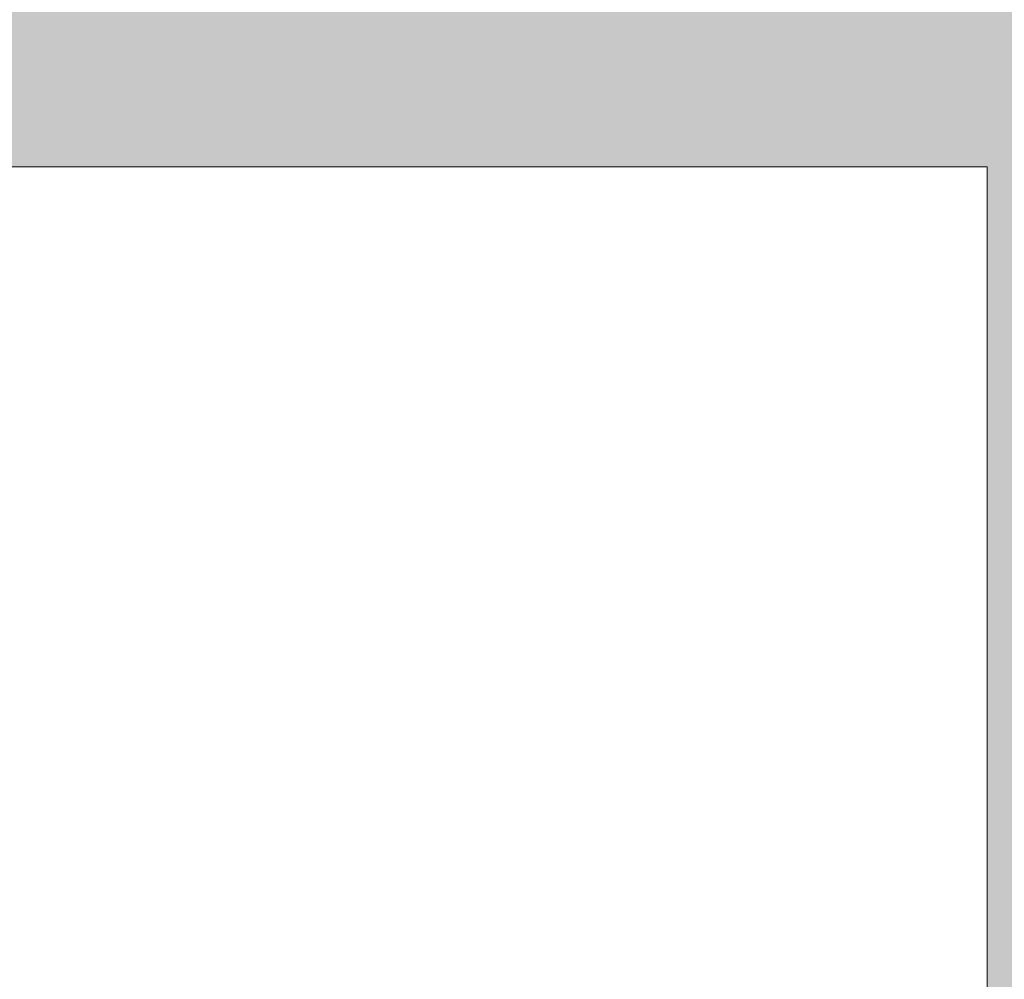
# Model space of a CAD drawing. Header units: metres. Extents: x 3.7 to 90.5, y -1.7 to 14.3.
# Tile 572 of 656: x 77.33 to 77.445, y 2.663 to 2.775. Entities that reach past the tile are written whole.
import ezdxf

# ---------------------------------------------------------------- set-up
doc = ezdxf.new("R2010")
doc.units = ezdxf.units.M
doc.layers.add('A-WALL', color=7, linetype='Continuous', lineweight=18)
doc.layers.add('A-WALL-PATT', color=7, linetype='Continuous', lineweight=18)

# ---------------------------------------------------------------- blocks, each defined once
blk = doc.blocks.new('4 GRE - ESCOLA DE CINEMA E AUDIOVISUAL CINE REX R07_rvt-3-Corte 8')
at = {"layer": 'A-WALL-PATT', "lineweight": 5, "true_color": 0xff8000}
h = blk.add_hatch(color=30, dxfattribs=at)
h.paths.add_polyline_path([(58.89194, -0.14), (58.95335, -0.14), (58.95335, -0.02), (57.56842, -0.02), (57.56842, -0.14), (58.87843, -0.14)])
h.paths.add_polyline_path([(57.67308, 0.1), (57.70754, 0.1), (57.71354, 0.105), (57.72743, 0.10425), (57.73254, 0.1), (57.75554, 0.1), (57.76154, 0.105), (57.77453, 0.105), (57.78178, 0.1), (57.80354, 0.1), (57.80954, 0.105), (57.82253, 0.105), (57.82854, 0.1), (57.85154, 0.1), (57.85754, 0.105), (57.87053, 0.105), (57.87654, 0.1), (57.89954, 0.1), (57.90554, 0.105), (57.91853, 0.105), (57.92454, 0.1), (57.94754, 0.10077), (57.95354, 0.105), (57.96653, 0.105), (57.97254, 0.1), (57.99462, 0.1), (58.00062, 0.105), (58.27004, 0.105), (58.27504, 0.1), (58.28177, 0.10037), (58.28733, 0.105), (58.30032, 0.105), (58.30633, 0.1), (58.32504, 0.1), (58.33095, 0.105), (58.59004, 0.105), (58.59249, 0.10305), (58.59504, 0.105), (58.60782, 0.105), (58.61383, 0.1), (58.62504, 0.1), (58.63095, 0.105), (58.89046, 0.10458), (58.89504, 0.1), (58.91683, 0.1), (58.92283, 0.105), (58.95335, 0.105), (58.95335, 0.11), (57.58843, 0.11), (57.58843, 0.1)])
h.paths.add_polyline_path([(58.10786, 0.37667), (58.95335, 0.37667), (58.95335, 0.39), (57.58843, 0.39), (57.58843, 0.37667), (57.76004, 0.37667)])
h.paths.add_polyline_path([(58.92893, 0.51), (58.94335, 0.51), (58.94335, 4.39634), (58.35856, 4.39634), (58.35856, 4.39134), (58.07356, 4.39134), (58.07356, 4.39634), (57.58843, 4.39634), (57.58843, 2.75782), (58.89194, 2.75782), (58.89194, 0.51), (58.90393, 0.51), (58.90993, 0.515), (58.92292, 0.515), (58.92526, 0.51305)])
h.paths.add_polyline_path([(56.98843, 0.96), (57.36838, 0.96), (57.36838, 2.61), (57.11896, 2.60969), (57.11962, 2.00462), (57.15916, 1.96017), (57.15968, 1.96), (57.22646, 1.95922), (57.22568, 1.92805), (57.22338, 1.9225), (57.21973, 1.91774), (57.21496, 1.91408), (57.20942, 1.91178), (57.20346, 1.911), (57.02651, 1.91178), (57.02096, 1.91408), (57.0162, 1.91774), (57.01255, 1.9225), (57.01025, 1.92805), (57.00946, 1.937), (57.00946, 1.96), (57.07644, 1.96086), (57.11696, 2.00643), (57.11696, 2.61), (55.04162, 2.61), (55.04162, 0.96), (56.93424, 0.96)])
h.paths.add_polyline_path([(54.84154, 1.225), (54.84158, 1.225), (54.84154, 1.23585)])
h.paths.add_polyline_path([(57.07827, 1.96), (57.15706, 1.96065), (57.11796, 2.00357), (57.07843, 1.96017)])
h.paths.add_polyline_path([(58.74464, 4.42634), (58.94335, 4.42634), (58.94335, 4.445), (58.34106, 4.445), (58.34106, 4.42634), (58.73687, 4.42634)])
h.paths.add_polyline_path([(58.07356, 4.42634), (58.07356, 4.445), (57.58843, 4.445), (57.58843, 4.42634)])
h.paths.add_polyline_path([(58.42098, 4.595), (58.95335, 4.595), (58.95335, 4.76), (57.58843, 4.76), (57.58843, 4.595)])
h.paths.add_polyline_path([(58.72062, 5.11), (58.95335, 5.11), (58.95335, 5.63), (58.71145, 5.63), (58.71145, 5.23597), (57.58843, 5.23597), (57.58843, 5.11), (58.71145, 5.11)])
at = {"layer": 'A-WALL'}
for p, q in [((57.58843, 2.75782), (58.89194, 2.75782)), ((58.89194, 2.75782), (58.89194, 0.51))]:
    blk.add_line(p, q, dxfattribs=at)

msp = doc.modelspace()

# ---------------------------------------------------------------- block references
at = {"lineweight": 5}
msp.add_blockref('4 GRE - ESCOLA DE CINEMA E AUDIOVISUAL CINE REX R07_rvt-3-Corte 8', (18.55111, 0), dxfattribs=at)

doc.saveas('drawing.dxf')
